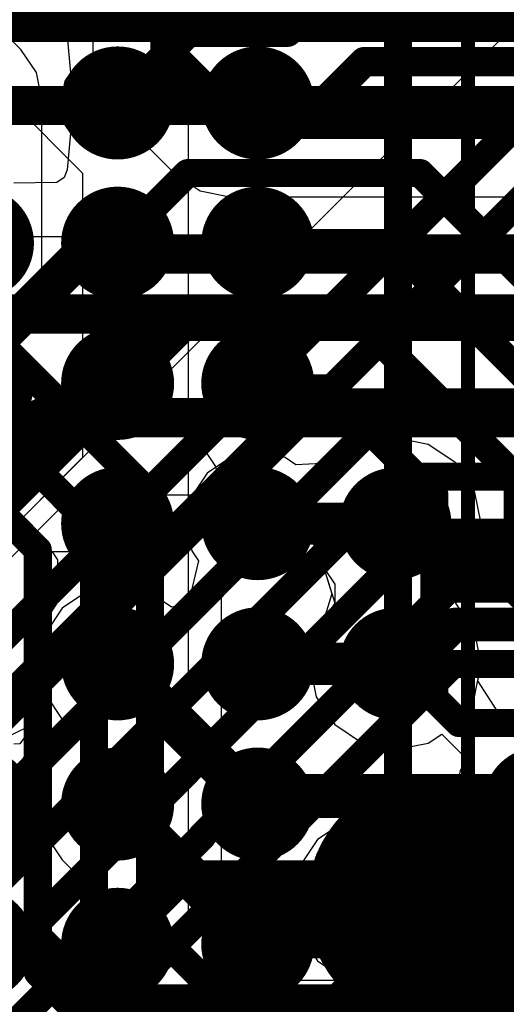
# Model space of a CAD drawing. Header units: millimetres. Extents: x -2 to 68, y -2 to 27.4.
# Tile 330 of 594: x 41.8 to 43.5, y 10.8 to 14.3. Entities that reach past the tile are written whole.
import ezdxf

# ---------------------------------------------------------------- set-up
doc = ezdxf.new("R2010")
doc.units = ezdxf.units.MM
for name, color, linetype in [('BottomLayer', 5, 'Continuous'), ('BottomSolder', 6, 'Continuous'), ('DrillGuide', 244, 'Continuous'), ('Mechanical13', 56, 'Continuous'), ('Mechanical15', 56, 'Continuous'), ('MidLayer1', 16, 'Continuous'), ('MidLayer2', 76, 'Continuous'), ('MidLayer3', 90, 'Continuous'), ('MidLayer4', 156, 'Continuous'), ('MidLayer5', 130, 'Continuous'), ('MidLayer6', 216, 'Continuous'), ('MidLayer7', 6, 'Continuous'), ('MidLayer8', 54, 'Continuous'), ('MultiLayer', 9, 'Continuous'), ('TopLayer', 1, 'Continuous'), ('TopPaste', 8, 'Continuous'), ('TopSolder', 216, 'Continuous'), ('ViaHoleLayer', 16, 'Continuous')]:
    doc.layers.add(name, color=color, linetype=linetype)

# ---------------------------------------------------------------- blocks, each defined once
blk = doc.blocks.new('TP_0_8MM_B_19')
at = {"layer": 'BottomLayer', "const_width": 0.4001}
blk.add_lwpolyline([(-0.2, 0, 1), (0.2, 0, 1)], format="xyb", close=True, dxfattribs=at)
at = {"layer": 'BottomSolder', "const_width": 0.45}
blk.add_lwpolyline([(-0.225, 0, 1), (0.225, 0, 1)], format="xyb", close=True, dxfattribs=at)
blk = doc.blocks.new('BGA486C50P27X27_1400X1400X125_227')
at = {"layer": 'Mechanical13', "const_width": 0.1}
blk.add_lwpolyline([(-7, -7), (7, -7)], dxfattribs=at)
at = {"layer": 'Mechanical15', "const_width": 0.05}
blk.add_lwpolyline([(-7.25, -7.25), (7.25, -7.25)], dxfattribs=at)
at = {"layer": 'TopLayer', "const_width": 0.1}
for points in [[(-4.55, -6, 1), (-4.45, -6, 1)], [(-4.05, -6, 1), (-3.95, -6, 1)], [(-3.55, -6, 1), (-3.45, -6, 1)], [(-3.05, -6, 1), (-2.95, -6, 1)], [(-2.55, -6, 1), (-2.45, -6, 1)], [(-2.05, -6, 1), (-1.95, -6, 1)], [(-1.55, -6, 1), (-1.45, -6, 1)], [(-4.55, -6.5, 1), (-4.45, -6.5, 1)], [(-4.05, -6.5, 1), (-3.95, -6.5, 1)], [(-3.55, -6.5, 1), (-3.45, -6.5, 1)], [(-3.05, -6.5, 1), (-2.95, -6.5, 1)], [(-2.55, -6.5, 1), (-2.45, -6.5, 1)], [(-2.05, -6.5, 1), (-1.95, -6.5, 1)], [(-1.55, -6.5, 1), (-1.45, -6.5, 1)]]:
    blk.add_lwpolyline(points, format="xyb", close=True, dxfattribs=at)
at = {"layer": 'TopPaste', "const_width": 0.1}
for points in [[(-4.55, -6, 1), (-4.45, -6, 1)], [(-4.05, -6, 1), (-3.95, -6, 1)], [(-3.55, -6, 1), (-3.45, -6, 1)], [(-3.05, -6, 1), (-2.95, -6, 1)], [(-2.55, -6, 1), (-2.45, -6, 1)], [(-2.05, -6, 1), (-1.95, -6, 1)], [(-1.55, -6, 1), (-1.45, -6, 1)], [(-4.55, -6.5, 1), (-4.45, -6.5, 1)], [(-4.05, -6.5, 1), (-3.95, -6.5, 1)], [(-3.55, -6.5, 1), (-3.45, -6.5, 1)], [(-3.05, -6.5, 1), (-2.95, -6.5, 1)], [(-2.55, -6.5, 1), (-2.45, -6.5, 1)], [(-2.05, -6.5, 1), (-1.95, -6.5, 1)], [(-1.55, -6.5, 1), (-1.45, -6.5, 1)]]:
    blk.add_lwpolyline(points, format="xyb", close=True, dxfattribs=at)
at = {"layer": 'TopSolder', "const_width": 0.2016}
for points in [[(-4.6008, -5.5, 1), (-4.3992, -5.5, 1)], [(-4.1008, -5.5, 1), (-3.8992, -5.5, 1)], [(-2.6008, -5.5, 1), (-2.3992, -5.5, 1)], [(-2.1008, -5.5, 1), (-1.8992, -5.5, 1)], [(-4.6008, -6, 1), (-4.3992, -6, 1)], [(-4.1008, -6, 1), (-3.8992, -6, 1)], [(-3.6008, -6, 1), (-3.3992, -6, 1)], [(-3.1008, -6, 1), (-2.8992, -6, 1)], [(-2.6008, -6, 1), (-2.3992, -6, 1)], [(-2.1008, -6, 1), (-1.8992, -6, 1)], [(-1.6008, -6, 1), (-1.3992, -6, 1)], [(-4.6008, -6.5, 1), (-4.3992, -6.5, 1)], [(-4.1008, -6.5, 1), (-3.8992, -6.5, 1)], [(-3.6008, -6.5, 1), (-3.3992, -6.5, 1)], [(-3.1008, -6.5, 1), (-2.8992, -6.5, 1)], [(-2.6008, -6.5, 1), (-2.3992, -6.5, 1)], [(-2.1008, -6.5, 1), (-1.8992, -6.5, 1)], [(-1.6008, -6.5, 1), (-1.3992, -6.5, 1)]]:
    blk.add_lwpolyline(points, format="xyb", close=True, dxfattribs=at)

msp = doc.modelspace()

# ---------------------------------------------------------------- linework, layer by layer
at = {"layer": 'BottomLayer'}
for p, q in [((43.7133, 14.4488), (41.6212, 12.3567)), ((41.75, 14), (42, 13.75)), ((43.5085, 13.2401), (44.059, 13.7906)), ((42, 13.75), (42, 12.7354)), ((43.5571, 13.1228), (43.5085, 13.2401)), ((42, 12.7354), (41.6212, 12.3567))]:
    msp.add_line(p, q, dxfattribs=at)
at = {"layer": 'BottomLayer', "const_width": 0.1}
for points in [[(41.427, 11.8019), (43.8936, 14.2685)], [(41.627, 11.7191), (43.9534, 14.0455)], [(41.827, 11.6363), (43.0586, 12.8679)], [(43.0586, 12.8679), (47.5795, 12.8679)], [(42.027, 11.5534), (43.1415, 12.6679)], [(43.1415, 12.6679), (47.6623, 12.6679)], [(42.227, 11.4706), (43.2243, 12.4679)], [(43.2243, 12.4679), (47.7451, 12.4679)], [(42.427, 11.3877), (43.3072, 12.2679)], [(43.3072, 12.2679), (47.828, 12.2679)], [(42.627, 11.3049), (43.3221, 12)], [(43.3221, 12), (47.0309, 12)], [(41.0576, 10.8639), (41.827, 11.6333)], [(41.827, 11.6333), (41.827, 11.6363)], [(41.1404, 10.6639), (42.027, 11.5505)], [(42.027, 11.5505), (42.027, 11.5534)], [(41.2233, 10.4639), (42.227, 11.4677)], [(42.227, 11.4677), (42.227, 11.4706)], [(41.3061, 10.2639), (42.427, 11.3848)], [(42.427, 11.3848), (42.427, 11.3877)], [(41.3584, 10.0334), (42.627, 11.302)], [(42.627, 11.302), (42.627, 11.3049)], [(41.9334, 9.8334), (43.25, 11.15)], [(43.25, 11.15), (44.6556, 9.7444)]]:
    msp.add_lwpolyline(points, dxfattribs=at)
at = {"layer": 'BottomLayer', "const_width": 0.05}
for points in [[(43.0336, 12.8679, 1), (43.0836, 12.8679, 1)], [(43.0336, 12.8679, 1), (43.0836, 12.8679, 1)], [(43.1165, 12.6679, 1), (43.1665, 12.6679, 1)], [(43.1165, 12.6679, 1), (43.1665, 12.6679, 1)], [(43.1993, 12.4679, 1), (43.2493, 12.4679, 1)], [(43.1993, 12.4679, 1), (43.2493, 12.4679, 1)], [(43.2822, 12.2679, 1), (43.3322, 12.2679, 1)], [(43.2822, 12.2679, 1), (43.3322, 12.2679, 1)], [(43.2971, 12, 1), (43.3471, 12, 1)], [(43.2971, 12, 1), (43.3471, 12, 1)], [(41.802, 11.6363, 1), (41.852, 11.6363, 1)], [(41.802, 11.6363, 1), (41.852, 11.6363, 1)], [(41.802, 11.6333, 1), (41.852, 11.6333, 1)], [(41.802, 11.6333, 1), (41.852, 11.6333, 1)], [(42.002, 11.5534, 1), (42.052, 11.5534, 1)], [(42.002, 11.5534, 1), (42.052, 11.5534, 1)], [(42.002, 11.5505, 1), (42.052, 11.5505, 1)], [(42.002, 11.5505, 1), (42.052, 11.5505, 1)], [(42.202, 11.4706, 1), (42.252, 11.4706, 1)], [(42.202, 11.4706, 1), (42.252, 11.4706, 1)], [(42.202, 11.4677, 1), (42.252, 11.4677, 1)], [(42.202, 11.4677, 1), (42.252, 11.4677, 1)], [(42.402, 11.3877, 1), (42.452, 11.3877, 1)], [(42.402, 11.3877, 1), (42.452, 11.3877, 1)], [(42.402, 11.3848, 1), (42.452, 11.3848, 1)], [(42.402, 11.3848, 1), (42.452, 11.3848, 1)], [(42.602, 11.3049, 1), (42.652, 11.3049, 1)], [(42.602, 11.3049, 1), (42.652, 11.3049, 1)], [(42.602, 11.302, 1), (42.652, 11.302, 1)], [(42.602, 11.302, 1), (42.652, 11.302, 1)], [(43.225, 11.15, 1), (43.275, 11.15, 1)], [(43.225, 11.15, 1), (43.275, 11.15, 1)]]:
    msp.add_lwpolyline(points, format="xyb", close=True, dxfattribs=at)
at = {"layer": 'DrillGuide'}
for points, const_width in [([(43.066, 12.5, 1), (43.166, 12.5, 1)], 0.1), ([(42.1, 12.5, 1), (42.15, 12.5, 1)], 0.05), ([(42.6, 12.5, 1), (42.65, 12.5, 1)], 0.05), ([(43.066, 12, 1), (43.166, 12, 1)], 0.1), ([(42.1, 12, 1), (42.15, 12, 1)], 0.05), ([(42.6, 12, 1), (42.65, 12, 1)], 0.05), ([(42.1, 11.5, 1), (42.15, 11.5, 1)], 0.05), ([(43.004, 11.157, 1), (43.104, 11.157, 1)], 0.1)]:
    msp.add_lwpolyline(points, format="xyb", close=True, dxfattribs=dict(at, const_width=const_width))
at = {"layer": 'MidLayer1'}
for p, q in [((42.9989, 12.7826), (42.8997, 12.7163)), ((43.116, 12.8059), (42.9989, 12.7826)), ((43.233, 12.7826), (43.116, 12.8059)), ((43.3323, 12.7163), (43.233, 12.7826)), ((42.625, 12.7549), (42.5275, 12.7355)), ((42.7225, 12.7355), (42.625, 12.7549)), ((42.5275, 12.7355), (42.4448, 12.6802)), ((42.761, 12.7098), (42.7225, 12.7355)), ((42.8997, 12.7163), (42.761, 12.7098)), ((43.3986, 12.6171), (43.3323, 12.7163)), ((42.4448, 12.6802), (42.3895, 12.5975)), ((43.4219, 12.5), (43.3986, 12.6171)), ((42.3895, 12.5975), (42.3701, 12.5)), ((42.3701, 12.5), (42.3895, 12.4025)), ((43.3986, 12.3829), (43.4219, 12.5)), ((42.3895, 12.4025), (42.4131, 12.3671)), ((42.4131, 12.3671), (42.3795, 12.2223)), ((43.3717, 12.3427), (43.3986, 12.3829)), ((43.3428, 12.25), (43.3717, 12.3427)), ((42.0177, 12.259), (41.9267, 12.1983)), ((42.125, 12.2804), (42.0177, 12.259)), ((42.2323, 12.259), (42.125, 12.2804)), ((42.3178, 12.2019), (42.2323, 12.259)), ((42.3795, 12.2223), (42.3446, 12.2074)), ((43.3717, 12.1573), (43.3428, 12.25)), ((41.9267, 12.1983), (41.866, 12.1073)), ((42.3446, 12.2074), (42.3178, 12.2019)), ((43.3986, 12.117), (43.3717, 12.1573)), ((43.4219, 12), (43.3986, 12.117)), ((41.866, 12.1073), (41.8446, 12)), ((41.8446, 12), (41.866, 11.8927)), ((43.4098, 11.9394), (43.4219, 12)), ((43.4926, 11.8124), (43.4098, 11.9394)), ((41.866, 11.8927), (41.9267, 11.8017)), ((41.9267, 11.8017), (41.936, 11.7925)), ((43.601, 11.8124), (43.4926, 11.8124)), ((41.936, 11.7925), (41.9267, 11.6983)), ((41.9267, 11.6983), (41.866, 11.6073)), ((41.866, 11.6073), (41.8446, 11.5)), ((41.8446, 11.5), (41.866, 11.3927)), ((41.866, 11.3927), (41.9267, 11.3017)), ((41.9267, 11.3017), (42.2739, 10.9545)), ((43.3599, 11.157), (43.4255, 11.2369)), ((43.4255, 11.2369), (43.4712, 11.2483)), ((43.4712, 11.2483), (43.5129, 11.2204)), ((43.3366, 11.0399), (43.3599, 11.157)), ((43.2703, 10.9407), (43.3366, 11.0399)), ((42.2739, 10.9545), (42.3649, 10.8938)), ((43.1711, 10.8744), (43.2703, 10.9407)), ((42.3649, 10.8938), (42.4722, 10.8724)), ((42.4722, 10.8724), (42.9469, 10.8724)), ((42.9469, 10.8724), (43.054, 10.8511)), ((43.054, 10.8511), (43.1711, 10.8744))]:
    msp.add_line(p, q, dxfattribs=at)
for points, const_width in [([(43.016, 12.5, 1), (43.216, 12.5, 1)], 0.2), ([(42.05, 12.5, 1), (42.2, 12.5, 1)], 0.15), ([(42.55, 12.5, 1), (42.7, 12.5, 1)], 0.15), ([(42.5875, 12.5, 1), (42.6625, 12.5, 1)], 0.075), ([(43.0785, 12.5, 1), (43.1535, 12.5, 1)], 0.075), ([(43.016, 12, 1), (43.216, 12, 1)], 0.2), ([(42.05, 12, 1), (42.2, 12, 1)], 0.15), ([(42.55, 12, 1), (42.7, 12, 1)], 0.15), ([(42.0875, 12, 1), (42.1625, 12, 1)], 0.075), ([(42.5875, 12, 1), (42.6625, 12, 1)], 0.075), ([(43.0785, 12, 1), (43.1535, 12, 1)], 0.075), ([(43.53, 11.503, 1), (43.73, 11.503, 1)], 0.2), ([(42.05, 11.5, 1), (42.2, 11.5, 1)], 0.15), ([(42.5555, 11.532, 1), (42.6305, 11.532, 1)], 0.075), ([(42.5555, 11.532, 1), (42.6305, 11.532, 1)], 0.075), ([(42.0875, 11.5, 1), (42.1625, 11.5, 1)], 0.075), ([(42.954, 11.157, 1), (43.154, 11.157, 1)], 0.2), ([(42.4347, 11.1528, 1), (42.5097, 11.1528, 1)], 0.075), ([(42.4347, 11.1528, 1), (42.5097, 11.1528, 1)], 0.075), ([(43.0123, 11.1528, 1), (43.0873, 11.1528, 1)], 0.075), ([(43.0123, 11.1528, 1), (43.0873, 11.1528, 1)], 0.075), ([(43.0165, 11.157, 1), (43.0915, 11.157, 1)], 0.075)]:
    msp.add_lwpolyline(points, format="xyb", close=True, dxfattribs=dict(at, const_width=const_width))
at = {"layer": 'MidLayer1', "const_width": 0.15}
for points in [[(42.625, 12.5), (43.116, 12.5)], [(42.125, 12), (42.593, 11.532)], [(42.625, 12), (43.116, 12)], [(42.593, 11.532), (43.601, 11.532)], [(42.125, 11.5), (42.4722, 11.1528)], [(42.4722, 11.1528), (43.0498, 11.1528)], [(43.0498, 11.1528), (43.054, 11.157)]]:
    msp.add_lwpolyline(points, dxfattribs=at)
at = {"layer": 'MidLayer2', "const_width": 0.14}
for points in [[(41.3534, 14.287), (43.228, 14.287)], [(43.228, 14.287), (45.3099, 14.287)], [(41.125, 13.991), (45.3532, 13.991)], [(40.4935, 11.955), (41.9995, 13.461)], [(41.9995, 13.461), (45.1626, 13.461)], [(41.077, 11.944), (42.354, 13.221)], [(42.354, 13.221), (45.262, 13.221)], [(41.31, 11.429), (42.793, 12.912)], [(42.793, 12.912), (45.388, 12.912)], [(40.625, 10.991), (41.8493, 10.991)], [(41.8493, 10.991), (42.0533, 10.787)], [(42.0533, 10.787), (44.1505, 10.787)]]:
    msp.add_lwpolyline(points, dxfattribs=at)
at = {"layer": 'MidLayer2'}
for points, const_width in [([(43.193, 14.287, 1), (43.263, 14.287, 1)], 0.07), ([(43.193, 14.287, 1), (43.263, 14.287, 1)], 0.07), ([(41.9645, 13.461, 1), (42.0345, 13.461, 1)], 0.07), ([(41.9645, 13.461, 1), (42.0345, 13.461, 1)], 0.07), ([(42.319, 13.221, 1), (42.389, 13.221, 1)], 0.07), ([(42.319, 13.221, 1), (42.389, 13.221, 1)], 0.07), ([(42.758, 12.912, 1), (42.828, 12.912, 1)], 0.07), ([(42.758, 12.912, 1), (42.828, 12.912, 1)], 0.07), ([(43.016, 12.5, 1), (43.216, 12.5, 1)], 0.2), ([(43.016, 12, 1), (43.216, 12, 1)], 0.2), ([(43.53, 11.503, 1), (43.73, 11.503, 1)], 0.2), ([(42.954, 11.157, 1), (43.154, 11.157, 1)], 0.2), ([(41.8143, 10.991, 1), (41.8843, 10.991, 1)], 0.07), ([(41.8143, 10.991, 1), (41.8843, 10.991, 1)], 0.07), ([(42.0183, 10.787, 1), (42.0883, 10.787, 1)], 0.07), ([(42.0183, 10.787, 1), (42.0883, 10.787, 1)], 0.07)]:
    msp.add_lwpolyline(points, format="xyb", close=True, dxfattribs=dict(at, const_width=const_width))
at = {"layer": 'MidLayer3'}
for p, q in [((42.0367, 14.4967), (42.0367, 14.154)), ((42.0367, 14.154), (42.0577, 14.0487)), ((42.0577, 14.0487), (42.1174, 13.9593)), ((42.1174, 13.9593), (42.3303, 13.7464)), ((42.3303, 13.7464), (42.4197, 13.6867)), ((42.4197, 13.6867), (42.525, 13.6657)), ((42.525, 13.6657), (47.2542, 13.6657)), ((51.1192, 13.5231), (40.7557, 13.5231)), ((41.5465, 12.181), (41.968, 12.6025)), ((41.968, 12.6025), (42.7304, 12.6025)), ((42.7304, 12.6025), (42.811, 12.5044)), ((42.811, 12.5044), (42.8101, 12.5)), ((42.8101, 12.5), (42.8334, 12.3829)), ((42.8334, 12.3829), (42.8997, 12.2837)), ((42.8997, 12.2837), (42.8997, 12.2163)), ((42.8997, 12.2163), (42.8334, 12.117)), ((42.8334, 12.117), (42.8101, 12)), ((42.8101, 12), (42.8334, 11.8829)), ((43.3986, 11.8829), (43.4173, 11.9769)), ((43.4173, 11.9769), (44.9263, 11.9769)), ((42.8334, 11.8829), (42.8997, 11.7837)), ((43.3732, 11.845), (43.3986, 11.8829)), ((43.4648, 11.7534), (43.3732, 11.845)), ((42.8997, 11.7837), (42.9989, 11.7174)), ((43.5129, 11.7856), (43.4648, 11.7534)), ((43.233, 11.7174), (43.2812, 11.7496)), ((43.2812, 11.7496), (43.3728, 11.658)), ((42.9989, 11.7174), (43.116, 11.6941)), ((43.116, 11.6941), (43.233, 11.7174)), ((43.3728, 11.658), (43.3474, 11.6201)), ((43.3474, 11.6201), (43.3241, 11.503)), ((43.3241, 11.503), (43.2661, 11.4323)), ((43.054, 11.4629), (42.9369, 11.4396)), ((43.1711, 11.4396), (43.054, 11.4629)), ((42.9369, 11.4396), (42.8377, 11.3733)), ((43.182, 11.4323), (43.1711, 11.4396)), ((43.2661, 11.4323), (43.182, 11.4323)), ((42.8377, 11.3733), (42.7714, 11.2741)), ((42.7714, 11.2741), (42.7481, 11.157)), ((42.7481, 11.157), (42.7714, 11.0399)), ((42.7714, 11.0399), (42.8377, 10.9407)), ((42.8377, 10.9407), (42.9369, 10.8744)), ((42.9369, 10.8744), (43.054, 10.8511)), ((43.054, 10.8511), (43.1711, 10.8744)), ((43.1711, 10.8744), (43.182, 10.8817)), ((43.182, 10.8817), (43.3429, 10.8817)), ((43.3429, 10.8817), (43.5613, 10.6633))]:
    msp.add_line(p, q, dxfattribs=at)
for points, const_width in [([(42.312, 14.154), (42.312, 14.6108)], 0.14), ([(42.312, 14.154), (42.525, 13.941)], 0.14), ([(42.525, 13.941), (47.2542, 13.941)], 0.14), ([(40.4008, 13.2478), (43.228, 13.2478)], 0.14), ([(43.228, 13.2478), (51.1192, 13.2478)], 0.14), ([(41.3519, 12.3757), (41.854, 12.8778)], 0.14), ([(41.854, 12.8778), (45.7102, 12.8778)], 0.14), ([(43.116, 12.5), (43.1863, 12.5)], 0.12), ([(43.1863, 12.5), (43.3263, 12.36)], 0.12), ([(43.3263, 12.36), (45.085, 12.36)], 0.12), ([(43.1863, 12), (43.3263, 12.14)], 0.12), ([(43.3263, 12.14), (44.9939, 12.14)], 0.12), ([(43.116, 12), (43.1863, 12)], 0.12), ([(43.054, 11.157), (43.4569, 11.157)], 0.14), ([(43.4569, 11.157), (43.7559, 10.858)], 0.14)]:
    msp.add_lwpolyline(points, dxfattribs=dict(at, const_width=const_width))
for points, const_width in [([(42.277, 14.154, 1), (42.347, 14.154, 1)], 0.07), ([(42.277, 14.154, 1), (42.347, 14.154, 1)], 0.07), ([(42.49, 13.941, 1), (42.56, 13.941, 1)], 0.07), ([(42.49, 13.941, 1), (42.56, 13.941, 1)], 0.07), ([(43.193, 13.2478, 1), (43.263, 13.2478, 1)], 0.07), ([(43.193, 13.2478, 1), (43.263, 13.2478, 1)], 0.07), ([(41.819, 12.8778, 1), (41.889, 12.8778, 1)], 0.07), ([(41.819, 12.8778, 1), (41.889, 12.8778, 1)], 0.07), ([(43.016, 12.5, 1), (43.216, 12.5, 1)], 0.2), ([(43.086, 12.5, 1), (43.146, 12.5, 1)], 0.06), ([(43.1563, 12.5, 1), (43.2163, 12.5, 1)], 0.06), ([(43.1563, 12.5, 1), (43.2163, 12.5, 1)], 0.06), ([(43.2963, 12.36, 1), (43.3563, 12.36, 1)], 0.06), ([(43.2963, 12.36, 1), (43.3563, 12.36, 1)], 0.06), ([(43.016, 12, 1), (43.216, 12, 1)], 0.2), ([(43.2963, 12.14, 1), (43.3563, 12.14, 1)], 0.06), ([(43.2963, 12.14, 1), (43.3563, 12.14, 1)], 0.06), ([(43.086, 12, 1), (43.146, 12, 1)], 0.06), ([(43.1563, 12, 1), (43.2163, 12, 1)], 0.06), ([(43.1563, 12, 1), (43.2163, 12, 1)], 0.06), ([(43.53, 11.503, 1), (43.73, 11.503, 1)], 0.2), ([(42.954, 11.157, 1), (43.154, 11.157, 1)], 0.2), ([(43.019, 11.157, 1), (43.089, 11.157, 1)], 0.07), ([(43.4219, 11.157, 1), (43.4919, 11.157, 1)], 0.07), ([(43.4219, 11.157, 1), (43.4919, 11.157, 1)], 0.07)]:
    msp.add_lwpolyline(points, format="xyb", close=True, dxfattribs=dict(at, const_width=const_width))
at = {"layer": 'MidLayer4'}
for p, q in [((42.9989, 12.7826), (42.8997, 12.7163)), ((43.116, 12.8059), (42.9989, 12.7826)), ((43.233, 12.7826), (43.116, 12.8059)), ((43.3323, 12.7163), (43.233, 12.7826)), ((42.8997, 12.7163), (42.8334, 12.6171)), ((43.3986, 12.6171), (43.3323, 12.7163)), ((42.8334, 12.6171), (42.8101, 12.5)), ((43.4219, 12.5), (43.3986, 12.6171)), ((42.8101, 12.5), (42.8334, 12.3829)), ((43.3986, 12.3829), (43.4219, 12.5)), ((42.8334, 12.3829), (42.8603, 12.3427)), ((43.3717, 12.3427), (43.3986, 12.3829)), ((42.8603, 12.3427), (42.8997, 12.2163)), ((43.3323, 12.2163), (43.3717, 12.3427)), ((42.8997, 12.2163), (42.8334, 12.117)), ((43.3986, 12.117), (43.3323, 12.2163)), ((42.8334, 12.117), (42.8101, 12)), ((43.4219, 12), (43.3986, 12.117)), ((42.8101, 12), (42.8334, 11.8829)), ((43.3986, 11.8829), (43.4219, 12)), ((42.8334, 11.8829), (42.8997, 11.7837)), ((43.3732, 11.845), (43.3986, 11.8829)), ((43.4648, 11.7534), (43.3732, 11.845)), ((42.8997, 11.7837), (42.9989, 11.7174)), ((43.5129, 11.7856), (43.4648, 11.7534)), ((43.233, 11.7174), (43.2812, 11.7496)), ((43.2812, 11.7496), (43.3728, 11.658)), ((42.9989, 11.7174), (43.116, 11.6941)), ((43.116, 11.6941), (43.233, 11.7174)), ((43.3728, 11.658), (43.3474, 11.6201)), ((43.3474, 11.6201), (43.3241, 11.503)), ((43.3271, 11.4881), (43.2128, 11.4117)), ((43.3241, 11.503), (43.3271, 11.4881)), ((43.054, 11.4629), (42.9369, 11.4396)), ((43.1711, 11.4396), (43.054, 11.4629)), ((42.9369, 11.4396), (42.8377, 11.3733)), ((43.2128, 11.4117), (43.1711, 11.4396)), ((42.8377, 11.3733), (42.7714, 11.2741)), ((42.7714, 11.2741), (42.7481, 11.157)), ((43.3569, 11.1719), (43.4712, 11.2483)), ((43.4712, 11.2483), (43.5129, 11.2204)), ((43.3599, 11.157), (43.3569, 11.1719)), ((42.7481, 11.157), (42.7714, 11.0399)), ((43.3366, 11.0399), (43.3599, 11.157)), ((42.7714, 11.0399), (42.8377, 10.9407)), ((43.2703, 10.9407), (43.3366, 11.0399)), ((42.8377, 10.9407), (42.9369, 10.8744)), ((43.1711, 10.8744), (43.2703, 10.9407)), ((42.9369, 10.8744), (43.054, 10.8511)), ((43.054, 10.8511), (43.1711, 10.8744))]:
    msp.add_line(p, q, dxfattribs=at)
at = {"layer": 'MidLayer4', "const_width": 0.2}
for points in [[(43.016, 12.5, 1), (43.216, 12.5, 1)], [(43.016, 12, 1), (43.216, 12, 1)], [(43.53, 11.503, 1), (43.73, 11.503, 1)], [(42.954, 11.157, 1), (43.154, 11.157, 1)]]:
    msp.add_lwpolyline(points, format="xyb", close=True, dxfattribs=at)
at = {"layer": 'MidLayer5'}
for p, q in [((41.7802, 14.1912), (41.6841, 14.2873)), ((41.8355, 14.1085), (41.7802, 14.1912)), ((41.8549, 14.011), (41.8355, 14.1085)), ((41.8549, 13.3519), (41.8549, 14.011)), ((42.4206, 12.7861), (41.8549, 13.3519)), ((42.4759, 12.7034), (42.4206, 12.7861)), ((42.9989, 12.7826), (42.8997, 12.7163)), ((43.116, 12.8059), (42.9989, 12.7826)), ((43.233, 12.7826), (43.116, 12.8059)), ((43.3323, 12.7163), (43.233, 12.7826)), ((42.8997, 12.7163), (42.8334, 12.6171)), ((43.3986, 12.6171), (43.3323, 12.7163)), ((42.4953, 12.6059), (42.4759, 12.7034)), ((42.4953, 11.1711), (42.4953, 12.6059)), ((42.8334, 12.6171), (42.8101, 12.5)), ((43.4219, 12.5), (43.3986, 12.6171)), ((42.8101, 12.5), (42.8334, 12.3829)), ((43.3986, 12.3829), (43.4219, 12.5)), ((42.8334, 12.3829), (42.8603, 12.3427)), ((43.3717, 12.3427), (43.3986, 12.3829)), ((42.8603, 12.3427), (42.8892, 12.25)), ((43.3428, 12.25), (43.3717, 12.3427)), ((42.8892, 12.25), (42.8603, 12.1573)), ((43.3717, 12.1573), (43.3428, 12.25)), ((42.8603, 12.1573), (42.8334, 12.117)), ((43.3986, 12.117), (43.3717, 12.1573)), ((42.8334, 12.117), (42.8101, 12)), ((43.4219, 12), (43.3986, 12.117)), ((42.8101, 12), (42.8334, 11.8829)), ((43.3986, 11.8829), (43.4219, 12)), ((42.8334, 11.8829), (42.8997, 11.7837)), ((43.3732, 11.845), (43.3986, 11.8829)), ((43.4648, 11.7534), (43.3732, 11.845)), ((42.8997, 11.7837), (42.9989, 11.7174)), ((43.5129, 11.7856), (43.4648, 11.7534)), ((43.233, 11.7174), (43.2812, 11.7496)), ((43.2812, 11.7496), (43.3728, 11.658)), ((42.9989, 11.7174), (43.116, 11.6941)), ((43.116, 11.6941), (43.233, 11.7174)), ((43.3728, 11.658), (43.3474, 11.6201)), ((43.3474, 11.6201), (43.3241, 11.503)), ((43.3271, 11.4881), (43.2128, 11.4117)), ((43.3241, 11.503), (43.3271, 11.4881)), ((43.054, 11.4629), (42.9369, 11.4396)), ((43.1711, 11.4396), (43.054, 11.4629)), ((42.9369, 11.4396), (42.8377, 11.3733)), ((43.2128, 11.4117), (43.1711, 11.4396)), ((42.8377, 11.3733), (42.7714, 11.2741)), ((42.7714, 11.2741), (42.7481, 11.157)), ((43.4447, 11.1432), (43.5679, 11.2095)), ((42.584, 11.0824), (42.4953, 11.1711)), ((42.7481, 11.157), (42.6471, 11.0863)), ((43.43, 11.1267), (43.4447, 11.1432)), ((43.5265, 11.0147), (43.43, 11.1267)), ((42.6471, 11.0863), (42.584, 11.0824))]:
    msp.add_line(p, q, dxfattribs=at)
at = {"layer": 'MidLayer5', "const_width": 0.1}
for points in [[(41.0321, 13.4972), (42.0404, 12.4889)], [(40.9507, 13.2957), (41.8404, 12.406)], [(41.6, 13.2463), (42.2404, 12.6059)], [(42.2404, 11.0655), (42.2404, 12.6059)], [(42.0404, 10.9827), (42.0404, 12.4889)], [(41.8404, 10.8999), (41.8404, 12.406)], [(42.2404, 11.0655), (42.5461, 10.7598)], [(42.0404, 10.9827), (42.4632, 10.5598)], [(41.8404, 10.8999), (42.3804, 10.3598)], [(42.5461, 10.7598), (43.7889, 10.7598)]]:
    msp.add_lwpolyline(points, dxfattribs=at)
at = {"layer": 'MidLayer5'}
for points, const_width in [([(43.016, 12.5, 1), (43.216, 12.5, 1)], 0.2), ([(42.2154, 12.6059, 1), (42.2654, 12.6059, 1)], 0.05), ([(42.2154, 12.6059, 1), (42.2654, 12.6059, 1)], 0.05), ([(42.0154, 12.4889, 1), (42.0654, 12.4889, 1)], 0.05), ([(42.0154, 12.4889, 1), (42.0654, 12.4889, 1)], 0.05), ([(41.8154, 12.406, 1), (41.8654, 12.406, 1)], 0.05), ([(41.8154, 12.406, 1), (41.8654, 12.406, 1)], 0.05), ([(43.016, 12, 1), (43.216, 12, 1)], 0.2), ([(43.53, 11.503, 1), (43.73, 11.503, 1)], 0.2), ([(42.954, 11.157, 1), (43.154, 11.157, 1)], 0.2), ([(42.2154, 11.0655, 1), (42.2654, 11.0655, 1)], 0.05), ([(42.2154, 11.0655, 1), (42.2654, 11.0655, 1)], 0.05), ([(42.0154, 10.9827, 1), (42.0654, 10.9827, 1)], 0.05), ([(42.0154, 10.9827, 1), (42.0654, 10.9827, 1)], 0.05), ([(41.8154, 10.8999, 1), (41.8654, 10.8999, 1)], 0.05), ([(41.8154, 10.8999, 1), (41.8654, 10.8999, 1)], 0.05), ([(42.5211, 10.7598, 1), (42.5711, 10.7598, 1)], 0.05), ([(42.5211, 10.7598, 1), (42.5711, 10.7598, 1)], 0.05)]:
    msp.add_lwpolyline(points, format="xyb", close=True, dxfattribs=dict(at, const_width=const_width))
at = {"layer": 'MidLayer6'}
for p, q in [((42.9989, 12.7826), (42.8997, 12.7163)), ((43.116, 12.8059), (42.9989, 12.7826)), ((43.233, 12.7826), (43.116, 12.8059)), ((43.3323, 12.7163), (43.233, 12.7826)), ((42.8997, 12.7163), (42.8334, 12.6171)), ((43.3986, 12.6171), (43.3323, 12.7163)), ((42.8334, 12.6171), (42.8101, 12.5)), ((43.4219, 12.5), (43.3986, 12.6171)), ((42.8101, 12.5), (42.8334, 12.3829)), ((43.3986, 12.3829), (43.4219, 12.5)), ((42.8334, 12.3829), (42.8603, 12.3427)), ((43.3717, 12.3427), (43.3986, 12.3829)), ((42.8603, 12.3427), (42.8892, 12.25)), ((43.3428, 12.25), (43.3717, 12.3427)), ((42.8892, 12.25), (42.8603, 12.1573)), ((43.3717, 12.1573), (43.3428, 12.25)), ((42.8603, 12.1573), (42.8334, 12.117)), ((43.3986, 12.117), (43.3717, 12.1573)), ((42.8334, 12.117), (42.8101, 12)), ((43.4219, 12), (43.3986, 12.117)), ((42.8101, 12), (42.8334, 11.8829)), ((43.3986, 11.8829), (43.4219, 12)), ((42.8334, 11.8829), (42.8997, 11.7837)), ((43.3732, 11.845), (43.3986, 11.8829)), ((43.4648, 11.7534), (43.3732, 11.845)), ((42.8997, 11.7837), (42.9989, 11.7174)), ((43.5129, 11.7856), (43.4648, 11.7534)), ((43.233, 11.7174), (43.2812, 11.7496)), ((43.2812, 11.7496), (43.3728, 11.658)), ((42.9989, 11.7174), (43.116, 11.6941)), ((43.116, 11.6941), (43.233, 11.7174)), ((43.3728, 11.658), (43.3474, 11.6201)), ((43.3474, 11.6201), (43.3241, 11.503)), ((43.3271, 11.4881), (43.2128, 11.4117)), ((43.3241, 11.503), (43.3271, 11.4881)), ((43.054, 11.4629), (42.9369, 11.4396)), ((43.1711, 11.4396), (43.054, 11.4629)), ((42.9369, 11.4396), (42.8377, 11.3733)), ((43.2128, 11.4117), (43.1711, 11.4396)), ((42.8377, 11.3733), (42.7714, 11.2741)), ((42.7714, 11.2741), (42.7481, 11.157)), ((43.3569, 11.1719), (43.4712, 11.2483)), ((43.4712, 11.2483), (43.5129, 11.2204)), ((43.3599, 11.157), (43.3569, 11.1719)), ((42.7481, 11.157), (42.7714, 11.0399)), ((43.3366, 11.0399), (43.3599, 11.157)), ((42.7714, 11.0399), (42.8377, 10.9407)), ((43.2703, 10.9407), (43.3366, 11.0399)), ((42.8377, 10.9407), (42.9369, 10.8744)), ((43.1711, 10.8744), (43.2703, 10.9407)), ((42.9369, 10.8744), (43.054, 10.8511)), ((43.054, 10.8511), (43.1711, 10.8744))]:
    msp.add_line(p, q, dxfattribs=at)
at = {"layer": 'MidLayer6', "const_width": 0.2}
for points in [[(43.016, 12.5, 1), (43.216, 12.5, 1)], [(43.016, 12, 1), (43.216, 12, 1)], [(43.53, 11.503, 1), (43.73, 11.503, 1)], [(42.954, 11.157, 1), (43.154, 11.157, 1)]]:
    msp.add_lwpolyline(points, format="xyb", close=True, dxfattribs=at)
at = {"layer": 'MidLayer7'}
for p, q in [((42.9989, 12.7826), (42.8997, 12.7163)), ((43.116, 12.8059), (42.9989, 12.7826)), ((43.233, 12.7826), (43.116, 12.8059)), ((43.3323, 12.7163), (43.233, 12.7826)), ((42.8997, 12.7163), (42.8334, 12.6171)), ((43.3986, 12.6171), (43.3323, 12.7163)), ((42.8334, 12.6171), (42.8101, 12.5)), ((43.4219, 12.5), (43.3986, 12.6171)), ((42.8101, 12.5), (42.8334, 12.3829)), ((43.3986, 12.3829), (43.4219, 12.5)), ((42.8334, 12.3829), (42.8603, 12.3427)), ((43.3717, 12.3427), (43.3986, 12.3829)), ((42.8603, 12.3427), (42.8892, 12.25)), ((43.3428, 12.25), (43.3717, 12.3427)), ((42.8892, 12.25), (42.8603, 12.1573)), ((43.3717, 12.1573), (43.3428, 12.25)), ((42.8603, 12.1573), (42.8334, 12.117)), ((43.3986, 12.117), (43.3717, 12.1573)), ((42.8334, 12.117), (42.8101, 12)), ((43.4219, 12), (43.3986, 12.117)), ((42.8101, 12), (42.8334, 11.8829)), ((43.3986, 11.8829), (43.4219, 12)), ((42.8334, 11.8829), (42.8997, 11.7837)), ((43.3732, 11.845), (43.3986, 11.8829)), ((43.4648, 11.7534), (43.3732, 11.845)), ((42.8997, 11.7837), (42.9989, 11.7174)), ((43.5129, 11.7856), (43.4648, 11.7534)), ((43.233, 11.7174), (43.2812, 11.7496)), ((43.2812, 11.7496), (43.3728, 11.658)), ((42.9989, 11.7174), (43.116, 11.6941)), ((43.116, 11.6941), (43.233, 11.7174)), ((43.3728, 11.658), (43.3474, 11.6201)), ((43.3474, 11.6201), (43.3241, 11.503)), ((43.3271, 11.4881), (43.2128, 11.4117)), ((43.3241, 11.503), (43.3271, 11.4881)), ((43.054, 11.4629), (42.9369, 11.4396)), ((43.1711, 11.4396), (43.054, 11.4629)), ((42.9369, 11.4396), (42.8377, 11.3733)), ((43.2128, 11.4117), (43.1711, 11.4396)), ((42.8377, 11.3733), (42.7714, 11.2741)), ((42.7714, 11.2741), (42.7481, 11.157)), ((43.3569, 11.1719), (43.4712, 11.2483)), ((43.4712, 11.2483), (43.5129, 11.2204)), ((43.3599, 11.157), (43.3569, 11.1719)), ((42.7481, 11.157), (42.7714, 11.0399)), ((43.3366, 11.0399), (43.3599, 11.157)), ((42.7714, 11.0399), (42.8377, 10.9407)), ((43.2703, 10.9407), (43.3366, 11.0399)), ((42.8377, 10.9407), (42.9369, 10.8744)), ((43.1711, 10.8744), (43.2703, 10.9407)), ((42.9369, 10.8744), (43.054, 10.8511)), ((43.054, 10.8511), (43.1711, 10.8744))]:
    msp.add_line(p, q, dxfattribs=at)
at = {"layer": 'MidLayer7', "const_width": 0.2}
for points in [[(43.016, 12.5, 1), (43.216, 12.5, 1)], [(43.016, 12, 1), (43.216, 12, 1)], [(43.53, 11.503, 1), (43.73, 11.503, 1)], [(42.954, 11.157, 1), (43.154, 11.157, 1)]]:
    msp.add_lwpolyline(points, format="xyb", close=True, dxfattribs=at)
at = {"layer": 'MidLayer8'}
for p, q in [((42.9989, 12.7826), (42.8997, 12.7163)), ((43.116, 12.8059), (42.9989, 12.7826)), ((43.233, 12.7826), (43.116, 12.8059)), ((43.3323, 12.7163), (43.233, 12.7826)), ((42.8997, 12.7163), (42.8334, 12.6171)), ((43.3986, 12.6171), (43.3323, 12.7163)), ((42.8334, 12.6171), (42.8101, 12.5)), ((43.4219, 12.5), (43.3986, 12.6171)), ((42.8101, 12.5), (42.8334, 12.3829)), ((43.3986, 12.3829), (43.4219, 12.5)), ((42.8334, 12.3829), (42.8603, 12.3427)), ((43.3717, 12.3427), (43.3986, 12.3829)), ((42.8603, 12.3427), (42.8892, 12.25)), ((43.3428, 12.25), (43.3717, 12.3427)), ((42.8892, 12.25), (42.8603, 12.1573)), ((43.3717, 12.1573), (43.3428, 12.25)), ((42.8603, 12.1573), (42.8334, 12.117)), ((43.3986, 12.117), (43.3717, 12.1573)), ((42.8334, 12.117), (42.8101, 12)), ((43.4219, 12), (43.3986, 12.117)), ((42.8101, 12), (42.8334, 11.8829)), ((43.3986, 11.8829), (43.4219, 12)), ((42.8334, 11.8829), (42.8997, 11.7837)), ((43.3732, 11.845), (43.3986, 11.8829)), ((43.4648, 11.7534), (43.3732, 11.845)), ((42.8997, 11.7837), (42.9989, 11.7174)), ((43.5129, 11.7856), (43.4648, 11.7534)), ((43.233, 11.7174), (43.2812, 11.7496)), ((43.2812, 11.7496), (43.3728, 11.658)), ((42.9989, 11.7174), (43.116, 11.6941)), ((43.116, 11.6941), (43.233, 11.7174)), ((43.3728, 11.658), (43.3474, 11.6201)), ((43.3474, 11.6201), (43.3241, 11.503)), ((43.3271, 11.4881), (43.2128, 11.4117)), ((43.3241, 11.503), (43.3271, 11.4881)), ((43.054, 11.4629), (42.9369, 11.4396)), ((43.1711, 11.4396), (43.054, 11.4629)), ((42.9369, 11.4396), (42.8377, 11.3733)), ((43.2128, 11.4117), (43.1711, 11.4396)), ((42.8377, 11.3733), (42.7714, 11.2741)), ((42.7714, 11.2741), (42.7481, 11.157)), ((43.3569, 11.1719), (43.4712, 11.2483)), ((43.4712, 11.2483), (43.5129, 11.2204)), ((43.3599, 11.157), (43.3569, 11.1719)), ((42.7481, 11.157), (42.7714, 11.0399)), ((43.3366, 11.0399), (43.3599, 11.157)), ((42.7714, 11.0399), (42.8377, 10.9407)), ((43.2703, 10.9407), (43.3366, 11.0399)), ((42.8377, 10.9407), (42.9369, 10.8744)), ((43.1711, 10.8744), (43.2703, 10.9407)), ((42.9369, 10.8744), (43.054, 10.8511)), ((43.054, 10.8511), (43.1711, 10.8744))]:
    msp.add_line(p, q, dxfattribs=at)
at = {"layer": 'MidLayer8', "const_width": 0.2}
for points in [[(43.016, 12.5, 1), (43.216, 12.5, 1)], [(43.016, 12, 1), (43.216, 12, 1)], [(43.53, 11.503, 1), (43.73, 11.503, 1)], [(42.954, 11.157, 1), (43.154, 11.157, 1)]]:
    msp.add_lwpolyline(points, format="xyb", close=True, dxfattribs=at)
at = {"layer": 'MultiLayer'}
for points, const_width in [([(43.016, 12.5, 1), (43.216, 12.5, 1)], 0.2), ([(42.05, 12.5, 1), (42.2, 12.5, 1)], 0.15), ([(42.55, 12.5, 1), (42.7, 12.5, 1)], 0.15), ([(43.016, 12, 1), (43.216, 12, 1)], 0.2), ([(42.05, 12, 1), (42.2, 12, 1)], 0.15), ([(42.55, 12, 1), (42.7, 12, 1)], 0.15), ([(43.53, 11.503, 1), (43.73, 11.503, 1)], 0.2), ([(42.05, 11.5, 1), (42.2, 11.5, 1)], 0.15), ([(42.954, 11.157, 1), (43.154, 11.157, 1)], 0.2)]:
    msp.add_lwpolyline(points, format="xyb", close=True, dxfattribs=dict(at, const_width=const_width))
at = {"layer": 'TopLayer'}
for p, q in [((42.3765, 22.5138), (42.3765, 7.5138)), ((41.8424, 14.3829), (41.9087, 14.2837)), ((41.8424, 14.3829), (41.9087, 14.2837)), ((41.9087, 14.2837), (41.9349, 14.2662)), ((41.9087, 14.2837), (41.9349, 14.2662)), ((41.9349, 14.2662), (41.9455, 14.238)), ((41.9349, 14.2662), (41.9455, 14.238)), ((41.9455, 14.238), (41.9566, 14.108)), ((41.9455, 14.238), (41.9566, 14.108)), ((41.9566, 14.108), (41.9366, 14.078)), ((41.9566, 14.108), (41.9366, 14.078)), ((41.9366, 14.078), (41.9211, 14)), ((41.9366, 14.078), (41.9211, 14)), ((41.9211, 14), (41.9366, 13.922)), ((41.9211, 14), (41.9366, 13.922)), ((41.9366, 13.922), (41.9566, 13.892)), ((41.9366, 13.922), (41.9566, 13.892)), ((41.9566, 13.892), (41.9455, 13.762)), ((41.9566, 13.892), (41.9455, 13.762)), ((41.9349, 13.7338), (41.9087, 13.7163)), ((41.9349, 13.7338), (41.9087, 13.7163)), ((41.9455, 13.762), (41.9349, 13.7338)), ((41.9455, 13.762), (41.9349, 13.7338)), ((41.9087, 13.7163), (41.7545, 13.7141)), ((41.9087, 13.7163), (41.7545, 13.7141)), ((41.7545, 12.7859), (41.9087, 12.7837)), ((41.7545, 12.7859), (41.9087, 12.7837)), ((41.9087, 12.7837), (41.9109, 12.6295)), ((41.9087, 12.7837), (41.9109, 12.6295)), ((41.9109, 12.6295), (41.8911, 12.6)), ((41.9109, 12.6295), (41.8911, 12.6)), ((41.8911, 12.6), (42.125, 12.6)), ((41.8911, 12.6), (42.125, 12.6)), ((42.125, 12.6), (42.125, 12.4)), ((42.125, 12.6), (42.125, 12.4)), ((42.125, 12.4), (41.8911, 12.4)), ((41.8911, 12.4), (41.9109, 12.3705)), ((42.125, 12.4), (41.8911, 12.4)), ((41.8911, 12.4), (41.9109, 12.3705)), ((41.9109, 12.3705), (41.9087, 12.2163)), ((41.9109, 12.3705), (41.9087, 12.2163)), ((41.9087, 12.2163), (41.8424, 12.117)), ((41.9087, 12.2163), (41.8424, 12.117)), ((41.8424, 12.117), (41.8191, 12)), ((41.8424, 12.117), (41.8191, 12)), ((41.8191, 12), (41.8424, 11.8829)), ((41.8191, 12), (41.8424, 11.8829)), ((41.8424, 11.8829), (41.8693, 11.8427)), ((41.8424, 11.8829), (41.8693, 11.8427)), ((41.8693, 11.8427), (41.7763, 11.7144)), ((41.8693, 11.8427), (41.843, 11.7928)), ((41.843, 11.7928), (41.725, 11.7367)), ((41.7763, 11.7144), (41.7545, 11.7141))]:
    msp.add_line(p, q, dxfattribs=at)
for points, const_width in [([(42.7833, 14.3012), (42.8346, 14.3525)], 0.105), ([(42.7321, 14.25), (42.7833, 14.3012)], 0.1), ([(42.125, 14), (42.375, 14.25)], 0.105), ([(42.375, 14.25), (42.7321, 14.25)], 0.1), ([(42.858, 14), (43.0055, 14.1475)], 0.105), ([(43.0055, 14.1475), (43.8554, 14.1475)], 0.105), ([(42.625, 14), (42.858, 14)], 0.105), ([(42.125, 13.5), (42.375, 13.75)], 0.1), ([(42.375, 13.75), (43.2047, 13.75)], 0.1), ([(43.2047, 13.75), (43.8023, 13.1523)], 0.1), ([(42.625, 13.5), (43.1011, 13.5)], 0.1), ([(43.1011, 13.5), (43.7606, 12.8406)], 0.1), ([(42.125, 13), (42.375, 13.25)], 0.1), ([(42.375, 13.25), (42.961, 13.25)], 0.1), ([(42.961, 13.25), (43.552, 12.659)], 0.1), ([(42.625, 13), (42.643, 12.982)], 0.1), ([(42.643, 12.982), (42.875, 12.982)], 0.1), ([(42.875, 12.982), (43.2555, 12.6015)], 0.1), ([(43.552, 12.254), (43.552, 12.659)], 0.1), ([(43.2555, 11.8765), (43.2555, 12.6015)], 0.1), ([(43.552, 12.254), (43.694, 12.112)], 0.1), ([(43.2555, 11.8765), (43.343, 11.789)], 0.1), ([(43.343, 11.789), (45.025, 11.789)], 0.1), ([(42.625, 11.5), (44.134, 11.5)], 0.1), ([(42.125, 11), (42.375, 11.25)], 0.1), ([(42.375, 11.25), (43.995, 11.25)], 0.1), ([(42.625, 11), (43.836, 11)], 0.1)]:
    msp.add_lwpolyline(points, dxfattribs=dict(at, const_width=const_width))
for points, const_width in [([(42.7571, 14.3012, 1), (42.8096, 14.3012, 1)], 0.0525), ([(42.7583, 14.3012, 1), (42.8083, 14.3012, 1)], 0.05), ([(42.3488, 14.25, 1), (42.4012, 14.25, 1)], 0.0525), ([(42.35, 14.25, 1), (42.4, 14.25, 1)], 0.05), ([(42.7071, 14.25, 1), (42.7571, 14.25, 1)], 0.05), ([(42.7071, 14.25, 1), (42.7571, 14.25, 1)], 0.05), ([(42.9793, 14.1475, 1), (43.0318, 14.1475, 1)], 0.0525), ([(42.9793, 14.1475, 1), (43.0318, 14.1475, 1)], 0.0525), ([(42.0988, 14, 1), (42.1512, 14, 1)], 0.0525), ([(42.5988, 14, 1), (42.6512, 14, 1)], 0.0525), ([(42.8318, 14, 1), (42.8842, 14, 1)], 0.0525), ([(42.8318, 14, 1), (42.8842, 14, 1)], 0.0525), ([(42.35, 13.75, 1), (42.4, 13.75, 1)], 0.05), ([(42.35, 13.75, 1), (42.4, 13.75, 1)], 0.05), ([(43.1797, 13.75, 1), (43.2297, 13.75, 1)], 0.05), ([(43.1797, 13.75, 1), (43.2297, 13.75, 1)], 0.05), ([(42.1, 13.5, 1), (42.15, 13.5, 1)], 0.05), ([(42.6, 13.5, 1), (42.65, 13.5, 1)], 0.05), ([(43.0761, 13.5, 1), (43.1261, 13.5, 1)], 0.05), ([(43.0761, 13.5, 1), (43.1261, 13.5, 1)], 0.05), ([(42.35, 13.25, 1), (42.4, 13.25, 1)], 0.05), ([(42.35, 13.25, 1), (42.4, 13.25, 1)], 0.05), ([(42.936, 13.25, 1), (42.986, 13.25, 1)], 0.05), ([(42.936, 13.25, 1), (42.986, 13.25, 1)], 0.05), ([(42.1, 13, 1), (42.15, 13, 1)], 0.05), ([(42.6, 13, 1), (42.65, 13, 1)], 0.05), ([(42.618, 12.982, 1), (42.668, 12.982, 1)], 0.05), ([(42.618, 12.982, 1), (42.668, 12.982, 1)], 0.05), ([(42.85, 12.982, 1), (42.9, 12.982, 1)], 0.05), ([(42.85, 12.982, 1), (42.9, 12.982, 1)], 0.05), ([(43.527, 12.659, 1), (43.577, 12.659, 1)], 0.05), ([(43.527, 12.659, 1), (43.577, 12.659, 1)], 0.05), ([(42.05, 12.5, 1), (42.2, 12.5, 1)], 0.15), ([(42.55, 12.5, 1), (42.7, 12.5, 1)], 0.15), ([(43.2305, 12.6015, 1), (43.2805, 12.6015, 1)], 0.05), ([(43.2305, 12.6015, 1), (43.2805, 12.6015, 1)], 0.05), ([(43.527, 12.254, 1), (43.577, 12.254, 1)], 0.05), ([(43.527, 12.254, 1), (43.577, 12.254, 1)], 0.05), ([(42.05, 12, 1), (42.2, 12, 1)], 0.15), ([(42.55, 12, 1), (42.7, 12, 1)], 0.15), ([(43.2305, 11.8765, 1), (43.2805, 11.8765, 1)], 0.05), ([(43.2305, 11.8765, 1), (43.2805, 11.8765, 1)], 0.05), ([(43.318, 11.789, 1), (43.368, 11.789, 1)], 0.05), ([(43.318, 11.789, 1), (43.368, 11.789, 1)], 0.05), ([(42.05, 11.5, 1), (42.2, 11.5, 1)], 0.15), ([(42.6, 11.5, 1), (42.65, 11.5, 1)], 0.05), ([(42.35, 11.25, 1), (42.4, 11.25, 1)], 0.05), ([(42.35, 11.25, 1), (42.4, 11.25, 1)], 0.05), ([(42.1, 11, 1), (42.15, 11, 1)], 0.05), ([(42.6, 11, 1), (42.65, 11, 1)], 0.05)]:
    msp.add_lwpolyline(points, format="xyb", close=True, dxfattribs=dict(at, const_width=const_width))
at = {"layer": 'ViaHoleLayer'}
for points, const_width in [([(43.066, 12.5, 1), (43.166, 12.5, 1)], 0.1), ([(42.1, 12.5, 1), (42.15, 12.5, 1)], 0.05), ([(42.6, 12.5, 1), (42.65, 12.5, 1)], 0.05), ([(43.066, 12, 1), (43.166, 12, 1)], 0.1), ([(42.1, 12, 1), (42.15, 12, 1)], 0.05), ([(42.6, 12, 1), (42.65, 12, 1)], 0.05), ([(42.1, 11.5, 1), (42.15, 11.5, 1)], 0.05), ([(43.004, 11.157, 1), (43.104, 11.157, 1)], 0.1)]:
    msp.add_lwpolyline(points, format="xyb", close=True, dxfattribs=dict(at, const_width=const_width))

# ---------------------------------------------------------------- block references
at = {"rotation": 90}
for name, p in [('BGA486C50P27X27_1400X1400X125_227', (36.125, 15.5)), ('TP_0_8MM_B_19', (43.25, 11.15))]:
    msp.add_blockref(name, p, dxfattribs=at)

doc.saveas('drawing.dxf')
